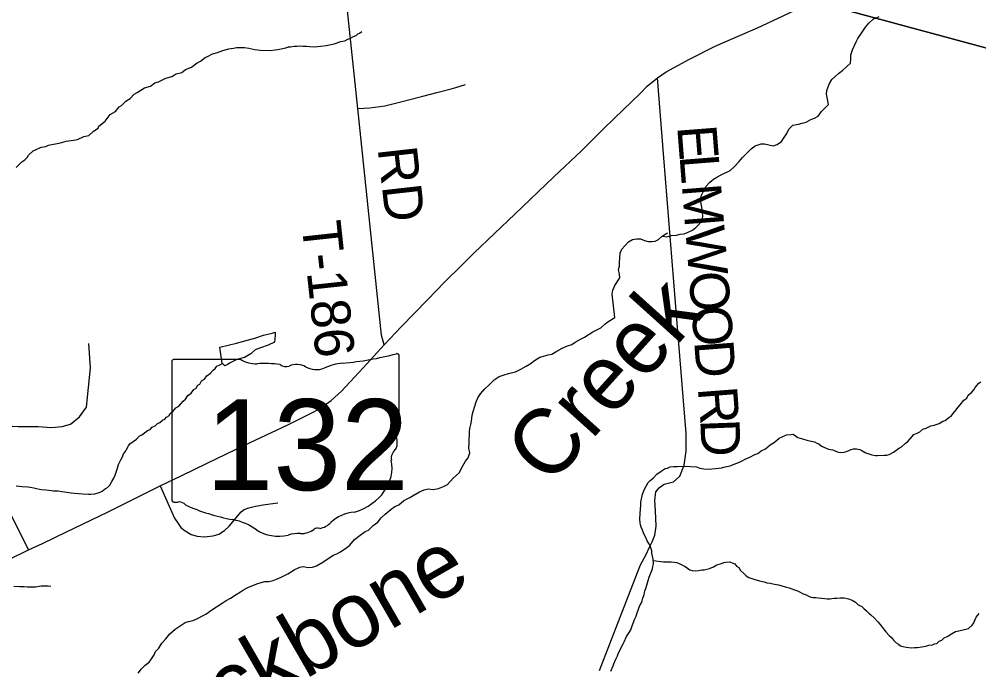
# Model space of a CAD drawing. Extents: x 0 to 34, y 0 to 22.
# Drawn here: x 6.245 to 7.636, y 18.215 to 19.158 of the extents above; entities that cross this region are included whole.
import ezdxf

# ---------------------------------------------------------------- set-up
doc = ezdxf.new("R2010")
doc.units = 0
for name, color, linetype in [('GM_X_Corporation', 7, 'Continuous'), ('GM_X_County_Road', 7, 'Continuous'), ('GM_X_Minor_Lake', 7, 'Continuous'), ('GM_X_Minor_River', 7, 'Continuous'), ('GM_X_Minor_River_Text', 7, 'Continuous'), ('GM_X_State_Location', 7, 'Continuous'), ('GM_X_State_Route', 7, 'Continuous'), ('GM_X_State_Shield', 7, 'Continuous'), ('GM_X_Township_Road', 7, 'Continuous'), ('GM_X_Township_Road_Text', 7, 'Continuous')]:
    doc.layers.add(name, color=color, linetype=linetype)

msp = doc.modelspace()

# ---------------------------------------------------------------- linework, layer by layer
at = {"layer": 'GM_X_Corporation'}
for points in [[(7.8688, 19.0561), (7.3951, 19.184)], [(7.3951, 19.184), (7.8688, 19.0561)]]:
    msp.add_lwpolyline(points, dxfattribs=at)
at = {"layer": 'GM_X_County_Road'}
msp.add_lwpolyline([(6.774, 18.6863), (6.77, 18.7002), (6.7355, 19.0285), (6.7053, 19.3177), (6.7045, 19.3266)], dxfattribs=at)
at = {"layer": 'GM_X_Minor_Lake'}
for points in [[(6.5388, 18.6592), (6.5357, 18.6825), (6.5598, 18.6885), (6.5773, 18.6935), (6.5861, 18.696), (6.5991, 18.7), (6.6114, 18.7032), (6.6156, 18.7047), (6.6159, 18.6997), (6.6146, 18.6898), (6.6057, 18.6854), (6.5943, 18.6818), (6.5866, 18.6789), (6.5804, 18.6733), (6.5712, 18.6678)], [(6.5712, 18.6678), (6.5601, 18.665), (6.5494, 18.6594), (6.5478, 18.6583), (6.5428, 18.6558), (6.5388, 18.6595)]]:
    msp.add_lwpolyline(points, dxfattribs=at)
at = {"layer": 'GM_X_Minor_River'}
for points in [[(7.1771, 18.8436), (7.1837, 18.8426), (7.1902, 18.8444), (7.1974, 18.845), (7.2027, 18.8465), (7.2088, 18.8471), (7.2146, 18.8493), (7.2207, 18.8523), (7.2257, 18.856), (7.2303, 18.8609), (7.2342, 18.8658), (7.2358, 18.8718), (7.2351, 18.8794), (7.2344, 18.8855), (7.2334, 18.8904), (7.2323, 18.8969), (7.2339, 18.903), (7.2367, 18.909), (7.2402, 18.9154), (7.246, 18.9218), (7.251, 18.9262), (7.256, 18.9292), (7.2621, 18.9325), (7.2751, 18.9388), (7.2813, 18.9444), (7.2882, 18.9519), (7.2932, 18.9575), (7.2982, 18.9624), (7.3059, 18.9702), (7.3113, 18.9747), (7.3201, 18.9772), (7.325, 18.9772), (7.3311, 18.9759), (7.3376, 18.9747), (7.3433, 18.9765), (7.3498, 18.9806), (7.3576, 18.9926), (7.3603, 18.9987), (7.3661, 19.0043), (7.3741, 19.0061), (7.3794, 19.0075), (7.3852, 19.0089), (7.3924, 19.0126), (7.3974, 19.0145), (7.4028, 19.0174), (7.4078, 19.0242), (7.4128, 19.0294), (7.4178, 19.0343), (7.4157, 19.0446), (7.415, 19.0495), (7.4154, 19.0548), (7.4174, 19.0601), (7.4194, 19.065), (7.4225, 19.0707), (7.4325, 19.0792), (7.4387, 19.0841), (7.444, 19.0889), (7.4498, 19.0942), (7.4503, 19.1002), (7.45, 19.1063), (7.4528, 19.1135), (7.4579, 19.1252), (7.4602, 19.1301), (7.4664, 19.1391), (7.4715, 19.1466), (7.4761, 19.1523), (7.4823, 19.1579), (7.4914, 19.1619)], [(6.594, 19.1132), (6.6088, 19.1129), (6.6153, 19.1136), (6.6195, 19.1139), (6.6222, 19.1146), (6.6264, 19.1156), (6.6313, 19.1167), (6.6352, 19.1178), (6.6382, 19.1181), (6.6432, 19.1188), (6.647, 19.1191), (6.6515, 19.1194), (6.6565, 19.1189), (6.6614, 19.1188), (6.666, 19.1184), (6.6728, 19.1182), (6.6816, 19.1192), (6.6896, 19.1199), (6.6968, 19.1212), (6.7014, 19.1223), (6.711, 19.1256), (6.7167, 19.1266), (6.7209, 19.1292), (6.724, 19.1303), (6.7293, 19.1332), (6.7331, 19.1343), (6.7355, 19.1369), (6.7382, 19.138), (6.7412, 19.1402)], [(6.2406, 18.9433), (6.2484, 18.9511), (6.253, 18.9541), (6.2565, 18.9578), (6.2584, 18.9608), (6.265, 18.9672), (6.2684, 18.9686), (6.2765, 18.9727), (6.2833, 18.9737), (6.2872, 18.9755), (6.2898, 18.9759), (6.2944, 18.9769), (6.3028, 18.9783), (6.3127, 18.9812), (6.3234, 18.9825), (6.3291, 18.9839), (6.3387, 18.9879), (6.3456, 18.9897), (6.3525, 18.9957), (6.3591, 19.0001), (6.3603, 19.0032), (6.3695, 19.0102), (6.3765, 19.02), (6.3846, 19.0244), (6.3896, 19.0308), (6.3931, 19.033), (6.3993, 19.0394), (6.4058, 19.0431), (6.4112, 19.0494), (6.4158, 19.052), (6.4262, 19.0587), (6.435, 19.0612), (6.4412, 19.0656), (6.4465, 19.0674), (6.4572, 19.0726), (6.466, 19.0751), (6.4725, 19.0788), (6.4806, 19.0809), (6.486, 19.085), (6.4944, 19.0883), (6.5025, 19.095), (6.5078, 19.0972), (6.5144, 19.1024), (6.5178, 19.1042), (6.5251, 19.1079), (6.532, 19.1097), (6.5397, 19.1126), (6.5488, 19.1151), (6.5553, 19.1161), (6.5599, 19.1168), (6.5652, 19.1171), (6.5713, 19.117), (6.5777, 19.1161), (6.5861, 19.1141), (6.594, 19.1132)], [(7.1051, 18.7651), (7.1082, 18.7719), (7.1152, 18.7832), (7.1149, 18.7885), (7.1135, 18.7954), (7.1147, 18.8003), (7.1147, 18.8052), (7.1152, 18.8117), (7.1157, 18.8189), (7.1184, 18.8249), (7.1227, 18.8298), (7.1277, 18.8354), (7.1335, 18.8388), (7.1396, 18.8398), (7.1453, 18.8397), (7.1509, 18.8374), (7.1566, 18.8358), (7.1615, 18.8357), (7.1665, 18.8364), (7.1715, 18.839), (7.1769, 18.8434), (7.1818, 18.8472), (7.1849, 18.8483)], [(6.4967, 18.2866), (6.504, 18.2899), (6.5105, 18.2932), (6.5155, 18.2958), (6.5239, 18.3022), (6.5389, 18.3118), (6.545, 18.3155), (6.5508, 18.3188), (6.5592, 18.3244), (6.5657, 18.3281), (6.5711, 18.3318), (6.5761, 18.3344), (6.5891, 18.3395), (6.5956, 18.3417), (6.6009, 18.3432), (6.6066, 18.3431), (6.6127, 18.3445), (6.6177, 18.3463), (6.6246, 18.3493), (6.6341, 18.3544), (6.6433, 18.36), (6.6514, 18.3641), (6.6563, 18.3648), (6.6635, 18.3635), (6.67, 18.3638), (6.6757, 18.3656), (6.6849, 18.3712), (6.6999, 18.3812), (6.7052, 18.3834), (6.7106, 18.386), (6.7183, 18.3912), (6.724, 18.3956), (6.7306, 18.4039), (6.739, 18.4102), (6.7463, 18.4154), (6.7513, 18.4176), (6.7579, 18.4244), (6.7644, 18.4292), (6.7694, 18.4352), (6.7752, 18.4408), (6.784, 18.4479), (6.789, 18.4516), (6.7948, 18.4542), (6.8025, 18.4606), (6.8109, 18.465), (6.8159, 18.4679), (6.8251, 18.4731), (6.8319, 18.4761), (6.8377, 18.4775), (6.8449, 18.4766), (6.8525, 18.478), (6.8597, 18.481), (6.8655, 18.4839), (6.8736, 18.4929), (6.8824, 18.5004), (6.8879, 18.5106), (6.8918, 18.5173), (6.8957, 18.5222), (6.8981, 18.5294), (6.8966, 18.5362), (6.8971, 18.5446), (6.8973, 18.5598), (6.8978, 18.5647), (6.8994, 18.5707), (6.9002, 18.5757), (6.9015, 18.5844), (6.9027, 18.5893), (6.9051, 18.5972), (6.9071, 18.6033), (6.9094, 18.6093), (6.9133, 18.6153), (6.9195, 18.6221), (6.926, 18.6281), (6.933, 18.6355), (6.9406, 18.64), (6.9479, 18.6425), (6.954, 18.6444), (6.9639, 18.6472), (6.972, 18.6509), (6.9796, 18.655), (6.9854, 18.6587), (6.9919, 18.6632), (6.9996, 18.668), (7.0045, 18.6698), (7.0114, 18.6716), (7.0167, 18.6727), (7.024, 18.6767), (7.0317, 18.6812), (7.0393, 18.6845), (7.0458, 18.6867), (7.0508, 18.69), (7.0592, 18.6948), (7.0642, 18.6974), (7.0761, 18.7048), (7.0822, 18.7078), (7.0876, 18.7107), (7.0941, 18.7167), (7.0995, 18.7204), (7.1079, 18.7256), (7.1042, 18.7595), (7.1051, 18.7651)], [(6.2405, 18.4819), (6.2492, 18.481), (6.2575, 18.4801), (6.2606, 18.4796), (6.2659, 18.4788), (6.2697, 18.4779), (6.2742, 18.4771), (6.2772, 18.4763), (6.2833, 18.4758), (6.2879, 18.4757), (6.2917, 18.4749), (6.2947, 18.4745), (6.3015, 18.4743), (6.3068, 18.4735), (6.3106, 18.473), (6.3167, 18.4722), (6.3201, 18.4717), (6.3251, 18.4713), (6.3307, 18.4708), (6.3372, 18.4703), (6.3452, 18.4698), (6.3486, 18.4697), (6.3543, 18.4704), (6.3593, 18.4714), (6.362, 18.4725), (6.365, 18.474), (6.37, 18.4777), (6.3727, 18.4792), (6.3762, 18.4825), (6.3789, 18.4882), (6.3821, 18.4931), (6.3837, 18.4972), (6.3849, 18.5003), (6.386, 18.5029), (6.3873, 18.5074), (6.3889, 18.5127), (6.392, 18.5195), (6.3944, 18.5237), (6.396, 18.5282), (6.3983, 18.5308), (6.4003, 18.5346), (6.403, 18.5395), (6.4053, 18.5425), (6.4146, 18.5492), (6.4188, 18.5537), (6.4227, 18.5555), (6.4265, 18.5585), (6.4307, 18.5618), (6.4346, 18.5633), (6.4377, 18.5667), (6.4419, 18.5685), (6.4454, 18.5722), (6.4484, 18.5737), (6.4527, 18.577), (6.4557, 18.5785), (6.4585, 18.5815), (6.4615, 18.583), (6.4635, 18.5864), (6.4677, 18.5893), (6.4716, 18.595), (6.4762, 18.5972), (6.4789, 18.6005), (6.4824, 18.6047), (6.4859, 18.6073), (6.4894, 18.6129), (6.494, 18.6159), (6.4979, 18.6215), (6.5014, 18.6234), (6.5037, 18.6275), (6.5064, 18.629), (6.5088, 18.6339), (6.5134, 18.6365), (6.5165, 18.6413), (6.5219, 18.6451), (6.5261, 18.6492), (6.5288, 18.6518), (6.5312, 18.6552), (6.5358, 18.657), (6.5388, 18.6592)], [(7.333, 18.5414), (7.3379, 18.544), (7.3422, 18.5474), (7.3464, 18.5507), (7.3506, 18.5529), (7.3571, 18.5555), (7.3636, 18.5561), (7.3667, 18.5564), (7.3734, 18.5518), (7.3799, 18.5501), (7.3863, 18.5481), (7.3927, 18.5465), (7.3973, 18.5453), (7.4007, 18.5437), (7.4037, 18.5425), (7.4078, 18.5394), (7.4108, 18.5378), (7.4176, 18.535), (7.4207, 18.5346), (7.4241, 18.5338), (7.4294, 18.5314), (7.4324, 18.5306), (7.4369, 18.5301), (7.4404, 18.5304), (7.4438, 18.5315), (7.4507, 18.5344), (7.4541, 18.5355), (7.4583, 18.5354), (7.4632, 18.5342), (7.4663, 18.533), (7.4719, 18.5295), (7.4776, 18.5275), (7.4806, 18.5267), (7.4859, 18.5258), (7.4889, 18.5258), (7.4985, 18.526), (7.5023, 18.5263), (7.5057, 18.527), (7.5118, 18.5307), (7.5207, 18.5366), (7.5238, 18.5385), (7.5288, 18.5429), (7.5326, 18.5459), (7.5361, 18.5497), (7.5415, 18.556), (7.5465, 18.5579), (7.55, 18.5601), (7.5546, 18.5638), (7.5592, 18.5652), (7.5661, 18.5685), (7.5707, 18.5696), (7.5737, 18.5707), (7.5783, 18.5721), (7.5837, 18.5755), (7.5871, 18.5765), (7.5925, 18.5814), (7.5956, 18.5829), (7.5979, 18.5862), (7.601, 18.5896), (7.6057, 18.596), (7.6084, 18.599), (7.6139, 18.6061), (7.6181, 18.6087), (7.6204, 18.6132), (7.6255, 18.6177), (7.6282, 18.6211), (7.6305, 18.6245), (7.6356, 18.6305), (7.6386, 18.6327)], [(7.1023, 18.213), (7.1055, 18.221), (7.1067, 18.224), (7.1095, 18.2304), (7.1118, 18.2353), (7.113, 18.2383), (7.1166, 18.2467), (7.1201, 18.2527), (7.1217, 18.2557), (7.1252, 18.2632), (7.1291, 18.2693), (7.1311, 18.273), (7.1327, 18.2772), (7.1347, 18.2825), (7.1371, 18.2889), (7.1391, 18.293), (7.1399, 18.2964), (7.1423, 18.3029), (7.1435, 18.3059), (7.1447, 18.3093), (7.1466, 18.3123), (7.1478, 18.3153), (7.1486, 18.3191), (7.1506, 18.3236), (7.1518, 18.3297), (7.153, 18.3331), (7.1555, 18.3411), (7.1579, 18.3494), (7.1626, 18.3615), (7.1631, 18.3649), (7.1639, 18.3687), (7.1636, 18.3755), (7.1629, 18.3797), (7.1615, 18.3843), (7.1616, 18.3874), (7.1594, 18.3946), (7.1572, 18.3981), (7.155, 18.4019), (7.1524, 18.4077), (7.1502, 18.4123), (7.148, 18.4176), (7.1465, 18.4219), (7.1455, 18.4253), (7.1448, 18.4283), (7.1445, 18.4333), (7.1446, 18.4417), (7.1451, 18.4477), (7.1456, 18.4534), (7.146, 18.458), (7.1481, 18.4697), (7.1513, 18.4769), (7.1564, 18.4867), (7.1591, 18.4897), (7.1637, 18.4931), (7.1691, 18.4987), (7.1753, 18.5031), (7.1811, 18.5068), (7.1845, 18.5075), (7.1883, 18.5094), (7.1929, 18.5097), (7.199, 18.5099), (7.2119, 18.5101), (7.218, 18.5096), (7.2263, 18.5091), (7.2313, 18.5075), (7.2369, 18.5062), (7.2434, 18.5057), (7.2541, 18.5067), (7.2628, 18.5077), (7.2682, 18.5091), (7.2727, 18.5102), (7.2766, 18.5112), (7.2796, 18.5127), (7.2865, 18.5152), (7.2915, 18.5174), (7.2972, 18.5204), (7.3038, 18.5233), (7.311, 18.527), (7.3156, 18.5288), (7.3203, 18.5325), (7.3264, 18.5355), (7.333, 18.5414)], [(7.1637, 18.3737), (7.1784, 18.3715), (7.1856, 18.3717), (7.1898, 18.3716), (7.1944, 18.3712), (7.1978, 18.3707), (7.2023, 18.3688), (7.2061, 18.3668), (7.2102, 18.3648), (7.2132, 18.3625), (7.217, 18.3598), (7.22, 18.3589), (7.2246, 18.3585), (7.2295, 18.3592), (7.2341, 18.3598), (7.2375, 18.3602), (7.2451, 18.3619), (7.2513, 18.3645), (7.2559, 18.3674), (7.2628, 18.3692), (7.2662, 18.3707), (7.2693, 18.371), (7.275, 18.3717), (7.2791, 18.3697), (7.2821, 18.3685), (7.2844, 18.3654), (7.2878, 18.3635), (7.29, 18.3592), (7.2945, 18.355), (7.2986, 18.3515), (7.3023, 18.3488), (7.3095, 18.3463), (7.3178, 18.3443), (7.3243, 18.3427), (7.3284, 18.3414), (7.3334, 18.3406), (7.3394, 18.3394), (7.3451, 18.3381), (7.35, 18.3369), (7.355, 18.3353), (7.3606, 18.334), (7.3648, 18.3324), (7.3686, 18.3309), (7.3727, 18.3296), (7.3757, 18.3281), (7.381, 18.3253), (7.3852, 18.3237), (7.3889, 18.3217), (7.3927, 18.3205), (7.3958, 18.3201), (7.3992, 18.3197), (7.403, 18.3192), (7.4075, 18.3188), (7.4125, 18.3187), (7.4159, 18.3182), (7.4197, 18.3182), (7.4227, 18.3185), (7.4261, 18.3188), (7.43, 18.3191), (7.4345, 18.3194), (7.4398, 18.3193), (7.4429, 18.3189), (7.447, 18.3181), (7.452, 18.3161), (7.4568, 18.3133), (7.461, 18.3091), (7.4659, 18.3067), (7.4692, 18.304), (7.473, 18.3005), (7.4763, 18.2974), (7.4793, 18.2947), (7.4838, 18.2904), (7.4891, 18.2846), (7.4928, 18.2807), (7.4958, 18.2769), (7.501, 18.27), (7.5058, 18.2649), (7.5092, 18.2618), (7.5118, 18.258), (7.5159, 18.2541), (7.5193, 18.2521), (7.5223, 18.2498), (7.5253, 18.249), (7.531, 18.2477), (7.5341, 18.2473), (7.5382, 18.2472), (7.5424, 18.2475), (7.547, 18.2475), (7.5531, 18.2485), (7.5588, 18.2492), (7.5634, 18.2506), (7.5683, 18.2513), (7.5714, 18.2527), (7.5748, 18.2534), (7.5783, 18.2564), (7.5821, 18.2583), (7.5856, 18.2616), (7.5898, 18.2635), (7.596, 18.2671), (7.6017, 18.2705), (7.6067, 18.2715)], [(6.2369, 18.3363), (6.2452, 18.3361), (6.2521, 18.336), (6.2562, 18.3356), (6.2684, 18.3353), (6.2711, 18.3361), (6.2737, 18.3364), (6.2768, 18.3367), (6.2821, 18.3366), (6.287, 18.3369), (6.2908, 18.3365)], [(7.6067, 18.2715), (7.6166, 18.274), (7.6208, 18.2751), (7.6255, 18.2792), (7.6278, 18.2822), (7.6317, 18.2916), (7.6364, 18.2969)], [(6.4174, 18.2103), (6.422, 18.2167), (6.4274, 18.222), (6.4332, 18.226), (6.4367, 18.2309), (6.4402, 18.2366), (6.4425, 18.2415), (6.4472, 18.2463), (6.4514, 18.2539), (6.4572, 18.2599), (6.463, 18.2674), (6.4707, 18.2741), (6.4853, 18.2837), (6.4903, 18.2852), (6.4967, 18.2866)]]:
    msp.add_lwpolyline(points, dxfattribs=at)
at = {"layer": 'GM_X_State_Route'}
for points in [[(7.17, 19.073), (7.1826, 19.0818), (7.2161, 19.1), (7.2535, 19.119), (7.29, 19.1347), (7.3148, 19.1455), (7.3521, 19.1629), (7.3953, 19.1834), (7.4319, 19.2025), (7.4466, 19.2097)], [(6.2299, 18.3748), (6.2584, 18.389), (6.2786, 18.3983), (6.3135, 18.4152), (6.3726, 18.4438), (6.4491, 18.4816), (6.4806, 18.4968), (6.5172, 18.5146), (6.5713, 18.5408), (6.6343, 18.5703), (6.6718, 18.589), (6.682, 18.5946), (6.6969, 18.6052), (6.7118, 18.6188), (6.7431, 18.653), (6.774, 18.6863), (6.7985, 18.7122), (6.8365, 18.7514), (6.8614, 18.7768), (6.8862, 18.8016), (6.904, 18.8192), (6.9633, 18.8754), (7.0198, 18.9294), (7.0599, 18.9671), (7.0926, 19.0001), (7.1204, 19.0266), (7.1448, 19.0506), (7.1551, 19.0611), (7.17, 19.073)]]:
    msp.add_lwpolyline(points, dxfattribs=at)
at = {"layer": 'GM_X_State_Shield'}
for p, q in [((6.7957, 18.5653), (6.7957, 18.6699)), ((6.4661, 18.6615), (6.4661, 18.4614)), ((6.5658, 18.665), (6.4693, 18.665)), ((6.7956, 18.5653), (6.7957, 18.5653))]:
    msp.add_line(p, q, dxfattribs=at)
for centre, major_axis, start_param, end_param in [((6.6783, 18.9378), (0.3495, 0), 4.814394, 5.042369), ((6.792, 18.6704), (0.00367, 0), 6.141152, 7.989035), ((6.4698, 18.662), (0.00382, 0), 1.712693, 3.28349), ((6.5888, 18.6882), (0.037, 0), 4.042523, 4.731795), ((6.6011, 18.5526), (0.133, 0), 1.404758, 1.657858), ((6.6313, 18.663), (0.0107, 0), 3.836095, 5.185415), ((6.647, 18.6399), (0.0222, 0), 0.950623, 2.079405), ((6.6756, 18.6716), (0.0267, 0), 4.081561, 5.145723), ((6.7228, 18.6039), (0.0703, 0), 1.699011, 2.107814), ((6.7948, 18.5576), (0.00568, 0), 1.883978, 3.671073), ((6.7587, 18.5443), (0.0341, 0), 5.934695, 6.695948), ((6.7917, 18.5649), (0.00393, 0), 5.05454, 6.418171), ((6.8088, 18.5214), (0.0248, 0), 2.387724, 3.262537), ((6.6978, 18.5081), (0.0874, 0), 5.101752, 6.440018), ((6.4699, 18.461), (0.00385, 0), 3.00124, 4.508301), ((6.4705, 18.4815), (0.0294, 0), 4.665946, 4.897461), ((6.4765, 18.4499), (0.0106, 0), 0.519207, 1.627899), ((6.6103, 18.6297), (0.2524, 0), 4.195997, 4.488961), ((6.7347, 18.4052), (0.0479, 0), 1.647645, 2.488434), ((6.5351, 18.3715), (0.079, 0), 0.823519, 1.323587), ((6.6205, 18.4489), (0.0501, 0), 4.026481, 4.996735), ((6.6531, 18.4339), (0.0267, 0), 4.691044, 5.507374), ((6.6772, 18.4145), (0.00752, 0), 1.147584, 2.315152), ((6.674, 18.442), (0.0282, 0), 4.937069, 5.64225), ((6.6494, 18.3797), (0.0412, 0), 1.495662, 1.94098)]:
    msp.add_ellipse(centre, major_axis=major_axis, ratio=0.8, start_param=start_param, end_param=end_param, dxfattribs=at)
at = {"layer": 'GM_X_Township_Road'}
for points in [[(7.0857, 18.214), (7.131, 18.3301), (7.1453, 18.3673), (7.1528, 18.3815), (7.1584, 18.3927), (7.162, 18.4006), (7.166, 18.4104), (7.168, 18.4231), (7.1668, 18.4455), (7.1661, 18.4606), (7.1677, 18.4731), (7.173, 18.4794), (7.1794, 18.4841), (7.193, 18.4874), (7.2021, 18.4956), (7.2088, 18.5119), (7.2117, 18.5321), (7.2114, 18.5577), (7.1984, 18.7176), (7.1793, 18.9572), (7.17, 19.073)], [(6.7355, 19.0285), (6.7532, 19.0298), (6.7749, 19.0326), (6.7979, 19.0385), (6.8299, 19.0464), (6.8499, 19.0516), (6.8711, 19.0572), (6.8778, 19.059), (6.8918, 19.0636)], [(5.8547, 18.5979), (5.8909, 18.5841), (5.905, 18.5769), (5.9177, 18.5736), (5.9343, 18.5729), (5.9865, 18.5725), (6.2165, 18.5693), (6.2433, 18.5678), (6.2723, 18.5678), (6.2915, 18.5664), (6.3071, 18.5678), (6.319, 18.5711), (6.3321, 18.5816), (6.3425, 18.5956), (6.3481, 18.6528), (6.3457, 18.6879)], [(6.2584, 18.389), (6.2181, 18.4696), (6.2158, 18.4819), (6.2165, 18.5693), (6.2163, 18.6154), (6.2119, 18.6221)], [(6.4491, 18.4816), (6.4701, 18.4349), (6.4742, 18.4287), (6.4791, 18.4216), (6.4854, 18.4163), (6.4938, 18.4114), (6.5025, 18.4088), (6.513, 18.4076), (6.5261, 18.4092), (6.534, 18.4119), (6.5424, 18.4169), (6.5491, 18.4232), (6.5663, 18.4442), (6.571, 18.4474), (6.5774, 18.4501), (6.5872, 18.4521), (6.6012, 18.4546), (6.6195, 18.4571)]]:
    msp.add_lwpolyline(points, dxfattribs=at)

# ---------------------------------------------------------------- texts
at = {"layer": 'GM_X_Minor_River_Text'}
for s, height, rotation, p in [('Creek', 0.09471, 48.0033, (7.013, 18.4793)), ('Backbone', 0.0947, 30.0014, (6.4155, 18.0602))]:
    msp.add_text(s, height=height, rotation=rotation, dxfattribs=at).set_placement(p)
at = {"layer": 'GM_X_State_Location'}
for s in ['s', 'r']:
    msp.add_text(s, height=0.000189, dxfattribs=at).set_placement((6.6272, 18.5482))
msp.add_text('132', height=0.000189, rotation=0, dxfattribs=at).set_placement((6.5603, 18.5344))
at = {"layer": 'GM_X_State_Shield'}
msp.add_text('132', height=0.13184, dxfattribs=at).set_placement((6.5151, 18.4755))
at = {"layer": 'GM_X_Township_Road_Text'}
for s, height, rotation, p in [('E', 0.0568, 274.5131, (7.1984, 19.0026)), ('RD', 0.05682, 276.4499, (6.7642, 18.9708)), ('L', 0.0568, 274.5146, (7.2018, 18.9602)), ('M', 0.0568, 274.5117, (7.2051, 18.9178)), ('T-186', 0.05682, 276.1851, (6.6539, 18.8627)), ('W', 0.0568, 274.5162, (7.21, 18.8563)), ('O', 0.0568, 274.5144, (7.2151, 18.7907)), ('O', 0.0568, 274.5144, (7.2191, 18.7409)), ('D', 0.0568, 274.5144, (7.223, 18.691)), ('R', 0.0568, 274.446, (7.2283, 18.6237)), ('D', 0.0568, 272.1935, (7.2319, 18.5778))]:
    msp.add_text(s, height=height, rotation=rotation, dxfattribs=at).set_placement(p)

doc.saveas('drawing.dxf')
